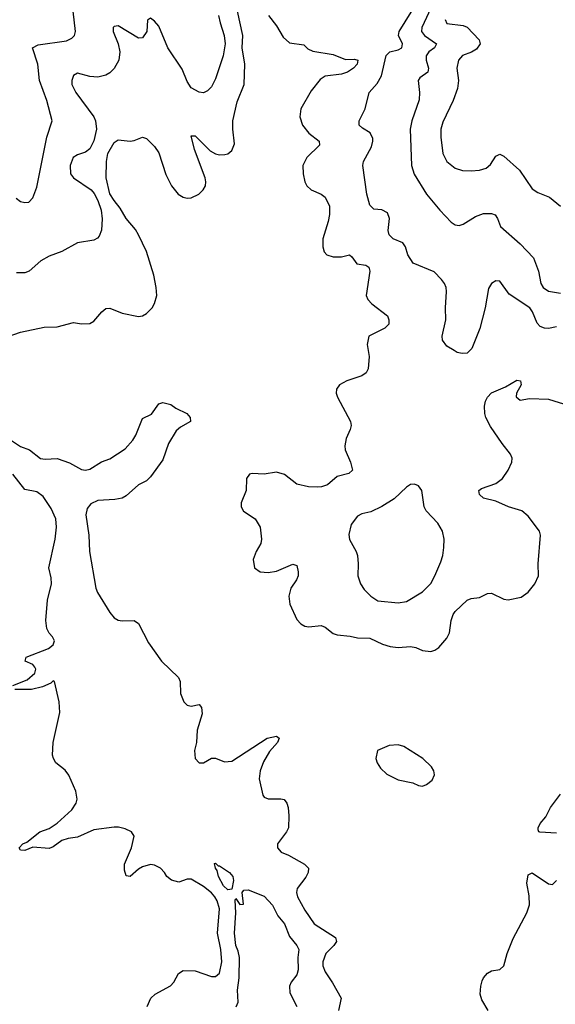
# Model space of a CAD drawing. Header units: inches. Extents: x 1603819 to 1745079, y 385938 to 533966.
# Tile 309 of 561: x 1731785 to 1734424, y 416780 to 421629. Entities that reach past the tile are written whole.
import ezdxf

# ---------------------------------------------------------------- set-up
doc = ezdxf.new("R2010")
doc.units = ezdxf.units.IN
doc.header["$MEASUREMENT"] = 0
doc.layers.add('B7431', color=7, linetype='Continuous')
doc.layers.add('B7432', color=7, linetype='Continuous')

msp = doc.modelspace()

# ---------------------------------------------------------------- linework, layer by layer
at = {"layer": 'B7431', "color": 5}
for points, elevation in [([(1733502.2, 420000), (1733507.1, 419970), (1733502.4, 419910), (1733492.8, 419890), (1733470, 419874.4), (1733396.4, 419850), (1733360.5, 419830), (1733345.5, 419810), (1733343.8, 419790), (1733350.3, 419770), (1733415.3, 419650), (1733417.8, 419630), (1733414, 419610), (1733394, 419566), (1733386.7, 419530), (1733387.9, 419510), (1733415.2, 419450), (1733425.3, 419410), (1733406.1, 419393.9), (1733350, 419379.4), (1733301.2, 419338.8), (1733271.5, 419328.5), (1733250, 419326.6), (1733208.5, 419328.5), (1733150, 419341.5), (1733090, 419388.4), (1733050, 419401.1), (1732990, 419391.3), (1732930, 419393.6), (1732918, 419390), (1732903, 419370), (1732901.3, 419310), (1732877, 419250), (1732876.4, 419230), (1732887.8, 419207.8), (1732944.9, 419170), (1732970.4, 419130), (1732976.4, 419070), (1732972.4, 419050), (1732950.4, 419010), (1732935.5, 418970), (1732942.8, 418930), (1732970.4, 418910.4), (1733010, 418906), (1733050, 418912.6), (1733130, 418947.7), (1733150, 418941), (1733157.6, 418910), (1733156.5, 418890), (1733148.4, 418870), (1733120.9, 418830), (1733110.3, 418790), (1733116.5, 418750), (1733150, 418674.9), (1733170, 418653.7), (1733190, 418642.6), (1733210, 418638.9), (1733270, 418644.9), (1733290, 418637), (1733330, 418606), (1733350, 418599.6), (1733413.7, 418593.7), (1733450, 418584.9), (1733510, 418583.6), (1733573.2, 418553.2), (1733610, 418541.6), (1733650, 418537.8), (1733710, 418542.8), (1733737.3, 418537.3), (1733770, 418522.6), (1733810, 418518), (1733830, 418523.7), (1733850, 418536.4), (1733890, 418582.4), (1733902, 418610), (1733910.9, 418670), (1733920.8, 418699.2), (1733930, 418713.8), (1733990, 418771.1), (1734010, 418779.3), (1734050, 418783.2), (1734090, 418803.6), (1734110, 418805.3), (1734170, 418775.3), (1734192.2, 418772.2), (1734255.3, 418784.7), (1734290, 418810.4), (1734323.1, 418850), (1734341.1, 418890), (1734339.7, 418950), (1734351.3, 419090), (1734346.3, 419110), (1734290, 419184.2), (1734259.5, 419210), (1734193.2, 419230), (1734130, 419258.3), (1734070, 419273.3), (1734049.6, 419290), (1734047.6, 419310), (1734059.7, 419320.3), (1734130, 419345.3), (1734162.9, 419370), (1734191.3, 419410), (1734209.4, 419450), (1734212, 419470), (1734203.6, 419490), (1734161.3, 419541.3), (1734105, 419625), (1734082.3, 419670), (1734076.2, 419690), (1734074.7, 419725.3), (1734079.8, 419750), (1734089.8, 419770.2), (1734110, 419791.6), (1734179.1, 419820.9), (1734234.1, 419854.1), (1734252.4, 419850), (1734254.9, 419830), (1734233.4, 419790), (1734230.9, 419770.9), (1734250, 419754.8), (1734297.2, 419762.8), (1734390, 419760.3), (1734490, 419728.2)], 220), ([(1734003.1, 420000), (1733990, 419987.2), (1733965.1, 419985.1), (1733941, 419990), (1733924.8, 420000)], 240), ([(1731740.1, 419560.1), (1731790, 419527), (1731833, 419510), (1731888.6, 419468.6), (1731910, 419463.9), (1731970, 419467.9), (1732030, 419446), (1732090, 419414), (1732110, 419411.1), (1732130, 419415), (1732188.8, 419451.2), (1732230, 419466), (1732304.1, 419515.9), (1732342.3, 419557.7), (1732358, 419582), (1732390, 419664.4), (1732434.1, 419685.9), (1732470, 419737.6), (1732490, 419743), (1732530, 419733.4), (1732555.1, 419715.1), (1732608, 419690), (1732625.5, 419670), (1732627.3, 419650), (1732578, 419622), (1732556, 419604), (1732517.6, 419542.4), (1732490, 419460.7), (1732430, 419378.4), (1732410, 419358.7), (1732370, 419338.3), (1732310, 419284.1), (1732290, 419272.7), (1732254.3, 419265.7), (1732170, 419260.7), (1732136, 419244), (1732117.8, 419222.2), (1732111.8, 419190), (1732125.2, 419090), (1732128.9, 419010), (1732159.7, 418830), (1732168.2, 418808.2), (1732228.6, 418710), (1732250, 418683.4), (1732270, 418671.3), (1732290, 418667.9), (1732350, 418670.3), (1732370, 418655.8), (1732419.8, 418559.8), (1732484.6, 418470), (1732567.5, 418390), (1732576.1, 418370), (1732578, 418310), (1732594, 418270), (1732610, 418254), (1732630, 418248.5), (1732670, 418256.4), (1732681.5, 418241.5), (1732684.8, 418210), (1732659.8, 418130), (1732656.3, 418070), (1732645.8, 418030), (1732650, 417990.7), (1732669.2, 417969.2), (1732690, 417968.5), (1732730, 417992), (1732750, 417991.7), (1732794.5, 417974.5), (1732830, 417976.9), (1733005.1, 418090), (1733050, 418100.3), (1733063.8, 418090), (1733054.7, 418070), (1733015.6, 418024.4), (1732986.4, 417973.6), (1732970.3, 417930.3), (1732965.3, 417890), (1732982.4, 417810), (1732990, 417800.5), (1733010, 417792.2), (1733072.1, 417792.1), (1733088.1, 417788.1), (1733102, 417770), (1733108.2, 417750), (1733111.9, 417708.1), (1733108.8, 417650), (1733099.5, 417630), (1733055.8, 417570), (1733054.9, 417550), (1733073.4, 417530), (1733110, 417515.2), (1733188.4, 417470), (1733207.8, 417450), (1733206.4, 417430), (1733194.3, 417405.7), (1733151.8, 417350), (1733148.9, 417330), (1733154.3, 417310), (1733190, 417243.1), (1733236.2, 417176.2), (1733341.1, 417110), (1733345.4, 417090), (1733333.5, 417070), (1733293.4, 417030), (1733277.8, 416990), (1733278.9, 416970), (1733290, 416940.7), (1733326.7, 416886.7), (1733368.8, 416810), (1733355.6, 416750)], 180), ([(1731751.6, 418350), (1731822.3, 418377.7), (1731859.5, 418410), (1731865, 418430), (1731859.9, 418439.9), (1731850, 418452.7), (1731811.8, 418470), (1731817, 418490), (1731927.9, 418532.1), (1731949.9, 418550), (1731956.2, 418570), (1731947.3, 418590), (1731930, 418608.2), (1731918.4, 418630), (1731913.3, 418670), (1731921.7, 418770), (1731942.4, 418850), (1731940.6, 418880.6), (1731929.2, 418930), (1731960.3, 419070), (1731966.7, 419130), (1731963.7, 419170), (1731941, 419221), (1731901.1, 419281.1), (1731870, 419303.7), (1731810, 419314.8), (1731751.2, 419391.2)], 180), ([(1732412.8, 416770), (1732431.6, 416810), (1732453.2, 416830), (1732528.3, 416871.7), (1732543.9, 416890), (1732567.7, 416932.3), (1732590, 416946.2), (1732650, 416945.2), (1732730, 416917.5), (1732750, 416916.8), (1732770, 416933.4), (1732780.6, 416990), (1732776.2, 417050), (1732759.7, 417130), (1732768.8, 417250), (1732758, 417290), (1732746.8, 417310), (1732730, 417329), (1732690, 417359.7), (1732630, 417396.2), (1732610, 417396.8), (1732570, 417381), (1732532.3, 417392.3), (1732510, 417409.6), (1732498, 417430), (1732478.6, 417450), (1732450, 417466.1), (1732430, 417469.2), (1732390, 417458), (1732370, 417445.8), (1732330, 417409.1), (1732310, 417412.9), (1732301.2, 417441.2), (1732301.8, 417470), (1732336.1, 417550), (1732348.5, 417608.5), (1732336.1, 417630), (1732304.3, 417644.3), (1732272.5, 417652.5), (1732250, 417653), (1732150, 417639.6), (1732070, 417603.3), (1732023.9, 417596.1), (1731993.6, 417586.4), (1731950, 417556.2), (1731930, 417548.1), (1731850, 417554.2), (1731810, 417536.9), (1731790, 417539.6), (1731783.5, 417550), (1731800.7, 417570), (1731820.9, 417579.1), (1731884.2, 417630), (1731930, 417645.8), (1731970, 417671.6), (1732041.4, 417738.6), (1732062.8, 417770), (1732068.9, 417790), (1732061.2, 417830), (1732027.9, 417907.9), (1732010, 417933.3), (1731964, 417970), (1731951.1, 417990), (1731947, 418007), (1731949.8, 418070), (1731982.9, 418217.1), (1731980.3, 418270), (1731956.2, 418370), (1731950, 418373.5), (1731938.3, 418361.7), (1731897, 418343), (1731842.8, 418330), (1731762, 418330)], 180), ([(1734430, 417623.2), (1734347.8, 417627.8), (1734342, 417630), (1734340.1, 417640.1), (1734339.5, 417650), (1734349.6, 417670), (1734376.5, 417703.5), (1734400.2, 417750), (1734450, 417815.1)], 180), ([(1734092.7, 416750), (1734061.6, 416801.6), (1734053.3, 416830), (1734056.3, 416870), (1734063.9, 416896.1), (1734070, 416910.2), (1734090, 416932.8), (1734110, 416944.6), (1734150, 416951.4), (1734169.9, 416970.1), (1734186.6, 417030), (1734215.5, 417104.5), (1734284.1, 417230), (1734297.1, 417270), (1734295.2, 417315.2), (1734283.5, 417376.5), (1734290, 417418), (1734310, 417427.7), (1734390, 417374), (1734410, 417370.5), (1734429.7, 417390.3)], 180), ([(1732852, 416768), (1732861.6, 416790), (1732857.5, 416850), (1732865.8, 416910), (1732867.6, 417010), (1732862.2, 417042.2), (1732849.9, 417070), (1732843.4, 417130), (1732849.9, 417229.9), (1732846.3, 417293.7), (1732850, 417302), (1732870, 417271.3), (1732887.3, 417272.7), (1732882, 417330), (1732890, 417342), (1732910, 417344.7), (1732990, 417312.9), (1733030, 417268.4), (1733056.5, 417216.5), (1733090, 417176.1), (1733113.6, 417113.6), (1733150.2, 417070), (1733160.2, 417050), (1733155.7, 417010), (1733157.4, 416950), (1733150, 416926), (1733123.2, 416890), (1733114.1, 416870), (1733116.5, 416836.5), (1733151, 416770)], 160)]:
    msp.add_lwpolyline(points, dxfattribs=dict(at, elevation=elevation))
for points, elevation in [([(1733730, 419341.2), (1733710, 419339.3), (1733690, 419326), (1733630.3, 419269.7), (1733569.1, 419230.9), (1733515.3, 419204.7), (1733470, 419194.7), (1733450, 419184.5), (1733417.6, 419142.4), (1733406.4, 419093.6), (1733409.2, 419069.2), (1733442.6, 419010), (1733448.7, 418990), (1733453.1, 418950), (1733451.7, 418890), (1733464.4, 418850), (1733482.5, 418822.5), (1733515.6, 418790), (1733550, 418766.7), (1733650, 418756.9), (1733690, 418764), (1733768.8, 418811.2), (1733810, 418852.7), (1733831.1, 418890), (1733860.4, 418959.6), (1733869.7, 418990), (1733874.7, 419030), (1733876.3, 419070), (1733868, 419110), (1733844.7, 419150), (1733788, 419210), (1733778.3, 419230), (1733766, 419310), (1733750, 419332.7)], 240), ([(1733650, 418058.3), (1733605.7, 418054.3), (1733547.3, 418030), (1733539.3, 417990), (1733545.5, 417970), (1733563, 417943), (1733593.7, 417913.7), (1733650, 417884.9), (1733722, 417870), (1733750, 417857.3), (1733770, 417854.8), (1733790, 417862.8), (1733816.6, 417883.4), (1733829.1, 417910.9), (1733826, 417930), (1733814.5, 417950), (1733771.8, 417990), (1733677, 418050)], 220), ([(1732762.8, 417462.8), (1732770, 417462.8), (1732818.8, 417430), (1732834.8, 417410), (1732838.8, 417390), (1732830, 417348), (1732810, 417344.5), (1732790, 417364), (1732765.1, 417410), (1732758.4, 417438.4), (1732749.4, 417450.6), (1732745.6, 417474.4), (1732750, 417476)], 160)]:
    msp.add_lwpolyline(points, close=True, dxfattribs=dict(at, elevation=elevation))
at = {"layer": 'B7432', "color": 5}
for points, elevation in [([(1733924.8, 420000), (1733890, 420021.6), (1733867.6, 420050), (1733866.5, 420070), (1733885.3, 420150), (1733883.1, 420210), (1733887.9, 420290), (1733886.5, 420310), (1733877.4, 420330), (1733863.7, 420350), (1733826.4, 420386.4), (1733723.8, 420430), (1733697.4, 420470), (1733685.5, 420510), (1733672.2, 420530), (1733624.9, 420550), (1733604.7, 420570), (1733600.2, 420590), (1733606.4, 420650), (1733597.7, 420677.7), (1733570, 420691.7), (1733530, 420694.9), (1733510, 420714.8), (1733496.1, 420770), (1733475.3, 420910), (1733478.7, 420930), (1733518.2, 421001.8), (1733525.2, 421030), (1733524.1, 421044.1), (1733511.8, 421071.8), (1733474.4, 421094.4), (1733458, 421110), (1733458.4, 421130), (1733487.2, 421190), (1733506.4, 421270), (1733546.3, 421313.7), (1733567.6, 421352.4), (1733590, 421452.2), (1733609.2, 421470.8), (1733650, 421479.8), (1733667.6, 421490), (1733671, 421510), (1733652.1, 421550), (1733654.7, 421570), (1733752.1, 421727.9)], 240), ([(1731690, 420055.3), (1731790, 420090.3), (1731905.8, 420114.2), (1731970, 420115.5), (1732050, 420137.1), (1732090, 420130.6), (1732130, 420133.4), (1732150, 420144), (1732189.7, 420190.3), (1732210, 420206.4), (1732230, 420208.7), (1732290, 420182.8), (1732370, 420167.4), (1732390, 420170.4), (1732410, 420181.3), (1732437.7, 420210), (1732450, 420230.7), (1732460.8, 420270), (1732458.2, 420310), (1732446.3, 420370), (1732410, 420487.6), (1732369.9, 420570), (1732355.3, 420595.3), (1732309.2, 420650), (1732280.7, 420700.7), (1732250, 420738), (1732230, 420771.2), (1732210.7, 420849.3), (1732212.7, 420930), (1732219, 420970), (1732250, 421024.4), (1732270, 421037.3), (1732330, 421030.7), (1732350, 421034), (1732390, 421050.8), (1732410, 421044), (1732450, 421004.4), (1732470, 420972.7), (1732505.8, 420865.8), (1732533.4, 420810), (1732565.5, 420770), (1732590, 420754), (1732610, 420749.4), (1732630, 420752), (1732668, 420770), (1732689.7, 420790), (1732700.9, 420810), (1732702.9, 420830), (1732698.4, 420850), (1732645.9, 420990), (1732630, 421056), (1732650, 421056.5), (1732723.5, 420983.5), (1732750, 420968.4), (1732770, 420963.6), (1732795.6, 420964.4), (1732810, 420968.6), (1732830, 420985.2), (1732843.4, 421016.6), (1732834.7, 421090), (1732835.5, 421130), (1732856, 421224), (1732890.6, 421310), (1732893.9, 421410), (1732881.9, 421490), (1732885.1, 421550), (1732858, 421670)], 220), ([(1731767.3, 420750), (1731790, 420733.4), (1731810, 420728), (1731830, 420730.6), (1731850, 420751), (1731870, 420804.7), (1731918.5, 421050), (1731944.7, 421130), (1731918.4, 421230), (1731882.3, 421330), (1731874.6, 421410), (1731848.3, 421490), (1731875.5, 421504.5), (1732015.2, 421524.8), (1732042.9, 421537.1), (1732054.5, 421550), (1732059.8, 421570), (1732048.6, 421670)], 260), ([(1733822.4, 421710), (1733765.7, 421590), (1733764.7, 421570), (1733778.8, 421550), (1733838.6, 421510), (1733828.2, 421490), (1733801.5, 421470), (1733787.5, 421450), (1733787.2, 421430), (1733799.4, 421390), (1733796.1, 421370), (1733757.1, 421342.9), (1733748.8, 421330), (1733755.5, 421270), (1733753.6, 421233.6), (1733717.1, 421130), (1733708.7, 421090), (1733715, 420910), (1733727.8, 420867.8), (1733788.9, 420770), (1733854.9, 420690), (1733910, 420632.4), (1733930, 420618.4), (1733950, 420615.3), (1733970, 420622.3), (1734030, 420660.2), (1734070, 420674.2), (1734110, 420673.7), (1734127, 420667), (1734138.4, 420650), (1734153, 420610), (1734250, 420525.3), (1734316.5, 420456.5), (1734341.5, 420390), (1734351.8, 420330), (1734364.2, 420310), (1734390, 420291.6), (1734450, 420281.3)], 260), ([(1732765.2, 421650), (1732772.5, 421612.5), (1732793, 421550), (1732798, 421510), (1732787.6, 421450), (1732750, 421338), (1732730, 421298.7), (1732710, 421278.9), (1732690, 421269.2), (1732670, 421271.1), (1732630, 421293.4), (1732610, 421323.6), (1732585.4, 421385.4), (1732515.6, 421490), (1732470, 421597.4), (1732450, 421621.7), (1732430, 421636.4), (1732414.2, 421625.8), (1732411.6, 421570), (1732390, 421538.9), (1732370, 421537.3), (1732270, 421598), (1732250, 421595.5), (1732245.6, 421590), (1732245.7, 421570), (1732270.5, 421510.5), (1732279.3, 421470), (1732274.3, 421430), (1732251.5, 421388.5), (1732230, 421367.7), (1732210, 421355.9), (1732170, 421345), (1732130, 421348.2), (1732070, 421364.9), (1732050, 421353), (1732042.2, 421330), (1732042.7, 421310), (1732062.6, 421270), (1732150.4, 421150), (1732158.7, 421130), (1732163.6, 421090), (1732150, 421032), (1732130, 420992.1), (1732110, 420976.1), (1732070, 420963.5), (1732048.1, 420950), (1732034.7, 420910), (1732034.8, 420870), (1732050.8, 420850), (1732137.3, 420790), (1732152.5, 420772.5), (1732170, 420738.6), (1732186.2, 420690), (1732192, 420648), (1732188.1, 420591.9), (1732176.6, 420563.4), (1732167.9, 420552.1), (1732150, 420542.3), (1732069.8, 420530.2), (1731993.6, 420486.4), (1731930, 420464.6), (1731890, 420442), (1731831.8, 420390), (1731810, 420381.7), (1731770, 420382)], 240), ([(1733011.4, 421650), (1733050, 421597.6), (1733082.7, 421542.7), (1733114.2, 421514.2), (1733184.4, 421504.4), (1733204.9, 421484.9), (1733230, 421473.8), (1733330, 421457.2), (1733390, 421431.8), (1733434.3, 421434.3), (1733450.3, 421430), (1733448.4, 421410), (1733430.3, 421390), (1733399.5, 421370), (1733370, 421361), (1733290.1, 421349.9), (1733266, 421334), (1733220.9, 421279.1), (1733170.2, 421190), (1733165, 421150), (1733178.8, 421110), (1733210.3, 421070), (1733260.3, 421030), (1733262.8, 421010), (1733199.2, 420950), (1733180.8, 420910), (1733181.1, 420870), (1733190.3, 420830), (1733200.4, 420810), (1733221.6, 420790), (1733270, 420769), (1733290, 420754.9), (1733310.8, 420710.8), (1733311.6, 420670), (1733305.5, 420634.5), (1733278, 420550), (1733278.3, 420510), (1733285.2, 420485.2), (1733298, 420470), (1733330, 420460.7), (1733370, 420461.4), (1733410, 420470.2), (1733421.6, 420461.6), (1733446.8, 420426.8), (1733490, 420419.6), (1733506, 420410), (1733510.2, 420390), (1733491.4, 420270), (1733499.6, 420250), (1733520.3, 420230), (1733597.1, 420170), (1733604.4, 420150), (1733603.8, 420130), (1733584, 420110), (1733506, 420070), (1733497.3, 420030), (1733502.2, 420000)], 220), ([(1733882, 421630), (1733890.2, 421610.2), (1733970, 421600.6), (1733990, 421592.6), (1734048.9, 421530), (1734053.6, 421510), (1734035.9, 421484.1), (1734010.8, 421469.2), (1733967.3, 421452.7), (1733946.3, 421430), (1733938.5, 421390), (1733946.5, 421330), (1733941.8, 421290), (1733920.6, 421230), (1733870, 421123.6), (1733860.1, 421090), (1733859.8, 421050), (1733869, 420969), (1733890, 420930.3), (1733930, 420896.9), (1733966.3, 420886.3), (1734010, 420883.6), (1734050, 420887.1), (1734082.5, 420897.5), (1734104.1, 420915.9), (1734130, 420956.5), (1734150, 420966.5), (1734170, 420956.9), (1734247.1, 420887.1), (1734310, 420796.2), (1734338, 420778), (1734395, 420755), (1734450, 420710.3)], 280), ([(1734430, 420115.4), (1734390, 420108.2), (1734370.2, 420110.2), (1734350, 420118.3), (1734335, 420135), (1734311.8, 420190), (1734297.7, 420210), (1734196.6, 420276.6), (1734150, 420341.6), (1734130, 420342.4), (1734109.6, 420330), (1734094.9, 420305.1), (1734077.8, 420210), (1734051.3, 420108.7), (1734013.3, 420010), (1734003.1, 420000)], 240)]:
    msp.add_lwpolyline(points, dxfattribs=dict(at, elevation=elevation))

doc.saveas('drawing.dxf')
